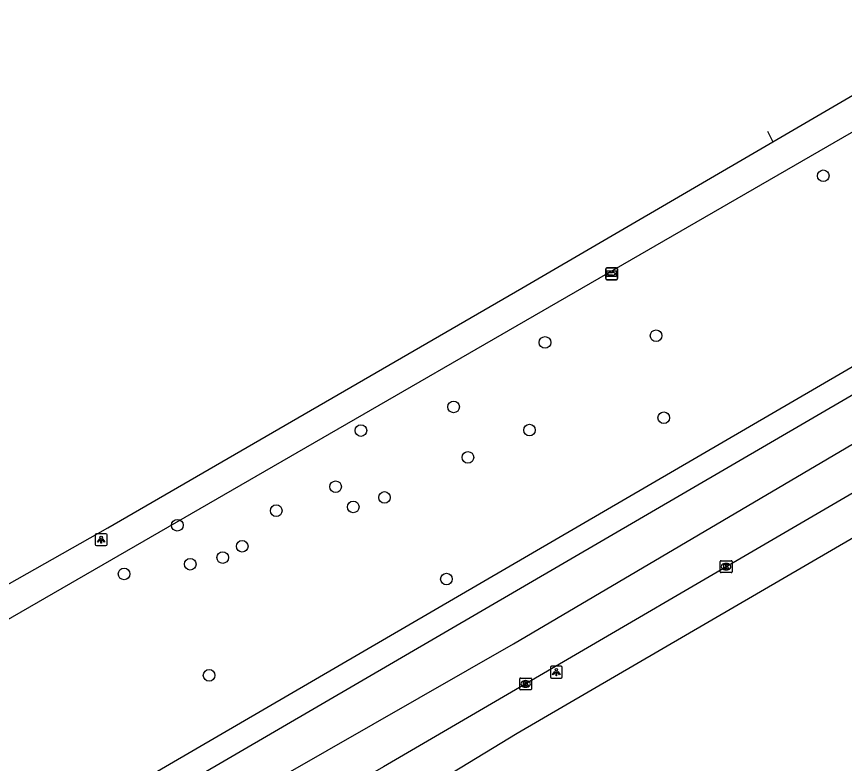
# Model space of a CAD drawing. Extents: x 162880 to 165536, y 384011 to 385179.
# Drawn here: x 163061.1 to 163130.7, y 384323.5 to 384386.3 of the extents above; entities that cross this region are included whole.
import ezdxf

# ---------------------------------------------------------------- set-up
doc = ezdxf.new("R2010")
doc.units = 0
for name, color, linetype in [('IMGEO_Berm_groen', 7, 'Continuous'), ('IMGEO_Boom', 7, 'Continuous'), ('IMGEO_Kolk', 7, 'Continuous'), ('IMGEO_Lichtpunt', 7, 'Continuous'), ('IMGEO_Loofbos', 7, 'Continuous'), ('IMGEO_Rijbaan_regionaal_gesloten', 7, 'Continuous'), ('IMGEO_Wegwijzer', 7, 'Continuous')]:
    doc.layers.add(name, color=color, linetype=linetype)

msp = doc.modelspace()

# ---------------------------------------------------------------- linework, layer by layer
at = {"layer": 'IMGEO_Berm_groen'}
msp.add_lwpolyline([(163148.842, 384366.976), (163055.696, 384312.747), (162991.211, 384277.349), (162986.763, 384286.167), (162986.414, 384294.29), (162999.918, 384301.631), (163052.601, 384331.084), (163140.211, 384381.691), (163148.842, 384366.976)], dxfattribs=at)
at = {"layer": 'IMGEO_Boom'}
for centre in [(163128.963, 384372.906), (163114.902, 384359.453), (163105.56, 384358.887), (163097.875, 384353.46), (163115.549, 384352.548), (163090.076, 384351.472), (163104.255, 384351.511), (163099.076, 384349.217), (163087.949, 384346.748), (163092.062, 384345.843), (163082.956, 384344.732), (163089.433, 384345.044), (163074.637, 384343.505), (163080.095, 384341.736), (163078.456, 384340.784), (163075.725, 384340.227), (163070.162, 384339.406), (163097.273, 384338.979), (163077.314, 384330.877)]:
    msp.add_circle(centre, 0.489, dxfattribs=at)
at = {"layer": 'IMGEO_Kolk'}
for p, q in [((163120.287, 384339.594), (163120.287, 384340.446)), ((163120.362, 384340.52), (163121.214, 384340.52)), ((163120.775, 384340.3), (163120.8, 384340.3)), ((163121.288, 384340.446), (163121.288, 384339.594)), ((163121.214, 384339.52), (163120.362, 384339.52)), ((163120.798, 384339.74), (163120.773, 384339.74)), ((163103.428, 384329.728), (163103.428, 384330.58)), ((163103.503, 384330.654), (163104.355, 384330.654)), ((163103.916, 384330.434), (163103.941, 384330.434)), ((163104.429, 384330.58), (163104.429, 384329.728)), ((163104.355, 384329.654), (163103.503, 384329.654)), ((163103.939, 384329.874), (163103.914, 384329.874))]:
    msp.add_line(p, q, dxfattribs=at)
for points in [[(163120.287, 384339.594), (163120.287, 384340.446)], [(163120.362, 384340.52), (163121.214, 384340.52)], [(163120.608, 384340.22), (163120.731, 384340.22), (163120.731, 384340.069), (163120.861, 384340.22), (163121.025, 384340.22), (163120.879, 384340.069), (163121.032, 384339.82), (163120.88, 384339.82), (163120.795, 384339.984), (163120.731, 384339.917), (163120.731, 384339.82), (163120.608, 384339.82), (163120.608, 384340.22)], [(163121.288, 384340.446), (163121.288, 384339.594)], [(163121.214, 384339.52), (163120.362, 384339.52)], [(163103.428, 384329.728), (163103.428, 384330.58)], [(163103.503, 384330.654), (163104.355, 384330.654)], [(163103.749, 384330.354), (163103.872, 384330.354), (163103.872, 384330.203), (163104.002, 384330.354), (163104.166, 384330.354), (163104.02, 384330.203), (163104.173, 384329.954), (163104.021, 384329.954), (163103.936, 384330.118), (163103.872, 384330.051), (163103.872, 384329.954), (163103.749, 384329.954), (163103.749, 384330.354)], [(163104.429, 384330.58), (163104.429, 384329.728)], [(163104.355, 384329.654), (163103.503, 384329.654)]]:
    msp.add_lwpolyline(points, dxfattribs=at)
for centre, start, end in [((163120.364, 384340.444), 91.55205, 178.44795), ((163120.364, 384340.444), 91.55205, 178.44795), ((163121.212, 384340.444), 1.55205, 88.44795), ((163121.212, 384340.444), 1.55205, 88.44795), ((163120.364, 384339.596), 181.55205, 268.44795), ((163120.364, 384339.596), 181.55205, 268.44795), ((163121.212, 384339.596), 271.55205, 358.44795), ((163121.212, 384339.596), 271.55205, 358.44795), ((163103.505, 384330.578), 91.55205, 178.44795), ((163103.505, 384330.578), 91.55205, 178.44795), ((163104.353, 384330.578), 1.55205, 88.44795), ((163104.353, 384330.578), 1.55205, 88.44795), ((163103.505, 384329.73), 181.55205, 268.44795), ((163103.505, 384329.73), 181.55205, 268.44795), ((163104.353, 384329.73), 271.55205, 358.44795), ((163104.353, 384329.73), 271.55205, 358.44795)]:
    msp.add_arc(centre, 0.0765, start, end, dxfattribs=at)
for centre, major_axis, ratio, start_param, end_param in [((163120.774, 384340.02), (-0.387, 0.002), 0.722429, 4.712389, 7.853982), ((163120.799, 384340.02), (-0.39, 0.002), 0.717154, 1.570796, 4.712389), ((163103.915, 384330.154), (-0.387, 0.002), 0.722429, 4.712389, 7.853982), ((163103.94, 384330.154), (-0.39, 0.002), 0.717154, 1.570796, 4.712389)]:
    msp.add_ellipse(centre, major_axis=major_axis, ratio=ratio, start_param=start_param, end_param=end_param, dxfattribs=at)
at = {"layer": 'IMGEO_Lichtpunt'}
for p, q in [((163067.734, 384342.701), (163067.734, 384341.894)), ((163067.734, 384342.701), (163067.734, 384341.894)), ((163068.636, 384342.796), (163067.828, 384342.796)), ((163068.636, 384342.796), (163067.828, 384342.796)), ((163068.73, 384341.894), (163068.73, 384342.701)), ((163068.73, 384341.894), (163068.73, 384342.701)), ((163067.828, 384341.8), (163068.636, 384341.8)), ((163067.828, 384341.8), (163068.636, 384341.8)), ((163106.014, 384331.546), (163106.014, 384330.739)), ((163106.014, 384331.546), (163106.014, 384330.739)), ((163106.916, 384331.641), (163106.108, 384331.641)), ((163106.916, 384331.641), (163106.108, 384331.641)), ((163107.01, 384330.739), (163107.01, 384331.546)), ((163107.01, 384330.739), (163107.01, 384331.546)), ((163106.108, 384330.645), (163106.916, 384330.645)), ((163106.108, 384330.645), (163106.916, 384330.645))]:
    msp.add_line(p, q, dxfattribs=at)
for points in [[(163068.108, 384342.365), (163068.147, 384342.337), (163067.959, 384342.075), (163067.921, 384342.102), (163068.108, 384342.365)], [(163068.21, 384342.317), (163068.257, 384342.317), (163068.257, 384341.995), (163068.21, 384341.995), (163068.21, 384342.317)], [(163068.32, 384342.337), (163068.358, 384342.364), (163068.545, 384342.102), (163068.506, 384342.074), (163068.32, 384342.337)], [(163106.388, 384331.21), (163106.427, 384331.182), (163106.239, 384330.92), (163106.201, 384330.947), (163106.388, 384331.21)], [(163106.49, 384331.162), (163106.537, 384331.162), (163106.537, 384330.84), (163106.49, 384330.84), (163106.49, 384331.162)], [(163106.6, 384331.182), (163106.638, 384331.209), (163106.825, 384330.947), (163106.786, 384330.919), (163106.6, 384331.182)]]:
    msp.add_lwpolyline(points, dxfattribs=at)
for centre in [(163068.233, 384342.499), (163106.513, 384331.344)]:
    msp.add_circle(centre, 0.0994, dxfattribs=at)
for centre, start, end in [((163067.828, 384342.701), 90, 180), ((163067.828, 384342.701), 90, 180), ((163068.636, 384342.701), 0, 90), ((163068.636, 384342.701), 0, 90), ((163067.828, 384341.894), 180, 270), ((163067.828, 384341.894), 180, 270), ((163068.636, 384341.894), 270, 0), ((163068.636, 384341.894), 270, 360), ((163106.108, 384331.546), 90, 180), ((163106.108, 384331.546), 90, 180), ((163106.916, 384331.546), 0, 90), ((163106.916, 384331.546), 0, 90), ((163106.108, 384330.739), 180, 270), ((163106.108, 384330.739), 180, 270), ((163106.916, 384330.739), 270, 0), ((163106.916, 384330.739), 270, 360)]:
    msp.add_arc(centre, 0.0946, start, end, dxfattribs=at)
at = {"layer": 'IMGEO_Loofbos'}
msp.add_lwpolyline([(163015.053, 384262.437), (163010.306, 384266.101), (163010.259, 384272.54), (163015.983, 384275.987), (163044.781, 384289.14), (163054.546, 384290.508), (163057.113, 384293.326), (163061.012, 384294.747), (163074.049, 384307.518), (163078.609, 384311.03), (163103.227, 384326.016), (163139.713, 384347.269), (163141.708, 384348.431), (163145.603, 384350.692), (163147.412, 384351.742)], dxfattribs=at)
at = {"layer": 'IMGEO_Rijbaan_regionaal_gesloten'}
for points in [[(163124.723, 384375.774), (163138.358, 384383.738), (163138.843, 384384.023), (163211.461, 384426.757), (163256.317, 384453.078), (163273.206, 384463), (163290.991, 384473.343), (163308.788, 384483.676), (163325.692, 384493.499), (163336.884, 384500), (163342.393, 384503.2), (163342.624, 384503.334), (163359.588, 384513.164), (163377.433, 384523.409), (163394.422, 384533.139), (163412.272, 384543.331), (163427.537, 384552.025), (163447.16, 384563.196), (163463.28, 384572.441), (163480.314, 384582.094), (163500, 384593.26)], [(163124.264, 384376.647), (163124.723, 384375.774)], [(163033.81, 384323.482), (163068.795, 384343.295), (163103.614, 384363.445), (163124.723, 384375.774)], [(163134.875, 384356.468), (163065.69, 384316.128), (163047.71, 384305.906), (163000, 384279.879), (162992.774, 384275.937), (162992.107, 384275.576), (162958.296, 384257.287)], [(162938.038, 384236.628), (162940.823, 384239.608), (162943.802, 384242.49), (162946.914, 384245.082), (162950.166, 384247.581), (162956.166, 384251.683), (162966.682, 384257.842), (162984.518, 384267.432), (163019.119, 384286.121), (163075.431, 384317.808), (163102.908, 384333.537), (163136.085, 384353.074), (163136.524, 384353.333)], [(163138.189, 384350.166), (163091.98, 384323.19), (163060.001, 384304.827), (163000, 384271.727), (162995.148, 384269.194), (162989.657, 384266.154), (162987.354, 384264.896)]]:
    msp.add_lwpolyline(points, dxfattribs=at)
at = {"layer": 'IMGEO_Wegwijzer'}
for p, q in [((163110.768, 384365.164), (163111.558, 384365.164)), ((163111.558, 384365.164), (163110.768, 384365.164)), ((163110.668, 384364.264), (163110.668, 384365.064)), ((163110.668, 384365.064), (163110.668, 384364.264)), ((163111.658, 384365.064), (163111.658, 384364.264)), ((163111.658, 384364.264), (163111.658, 384365.064)), ((163111.558, 384364.164), (163110.768, 384364.164)), ((163110.768, 384364.164), (163111.558, 384364.164))]:
    msp.add_line(p, q, dxfattribs=at)
for points in [[(163110.769, 384364.896), (163111.557, 384364.896), (163111.557, 384364.432), (163110.769, 384364.432), (163110.769, 384364.896)], [(163110.834, 384364.748), (163110.834, 384364.664), (163110.834, 384364.58), (163111.245, 384364.58), (163111.245, 384364.497), (163111.492, 384364.664), (163111.245, 384364.831), (163111.245, 384364.748), (163110.834, 384364.748)]]:
    msp.add_lwpolyline(points, dxfattribs=at)
for centre, start, end in [((163110.768, 384365.064), 90, 180), ((163110.768, 384365.064), 90, 180), ((163111.558, 384365.064), 0, 90), ((163111.558, 384365.064), 360, 90), ((163110.768, 384364.264), 180, 270), ((163110.768, 384364.264), 180, 270), ((163111.558, 384364.264), 270, 0), ((163111.558, 384364.264), 270, 0)]:
    msp.add_arc(centre, 0.1, start, end, dxfattribs=at)

doc.saveas('drawing.dxf')
